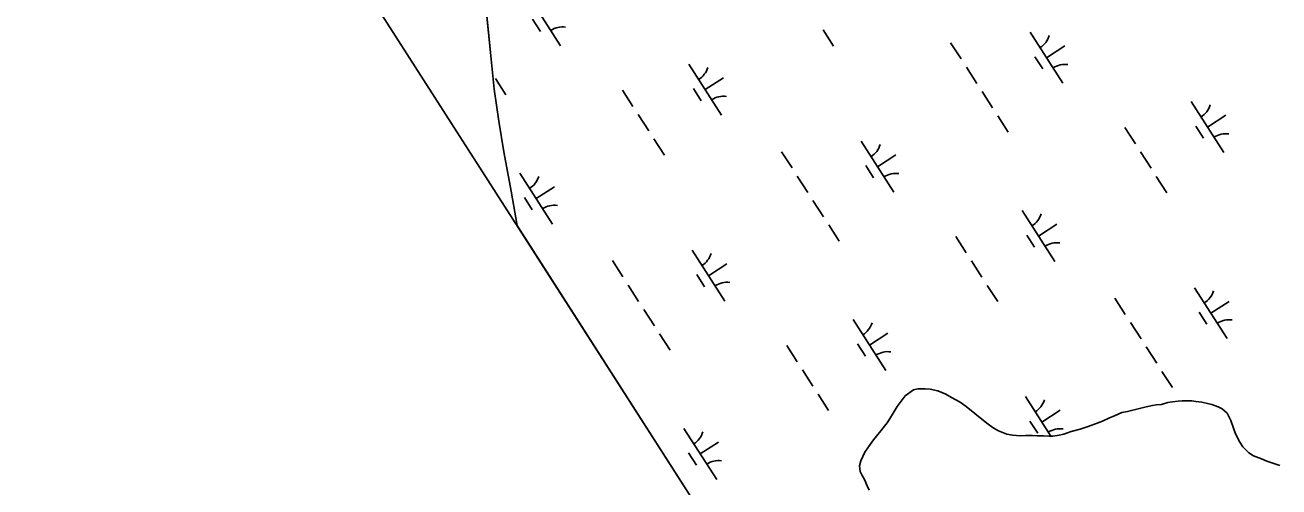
# Model space of a CAD drawing. Extents: x 3937982 to 3958556, y 219448 to 241894.
# Drawn here: x 3947474 to 3948511, y 224919 to 225300 of the extents above; entities that cross this region are included whole.
import ezdxf

# ---------------------------------------------------------------- set-up
doc = ezdxf.new("R2010")
doc.units = 0
for name, color, linetype in [('V-GRID-FRAM', 7, 'Continuous'), ('V-TOPO-SHOR', 7, 'Continuous'), ('V-WETL-SWMP', 7, 'Continuous')]:
    doc.layers.add(name, color=color, linetype=linetype)

msp = doc.modelspace()

# ---------------------------------------------------------------- linework, layer by layer
at = {"layer": 'V-GRID-FRAM'}
msp.add_lwpolyline([(3948998.173, 239513.74), (3957109.469, 226912.286), (3949780.097, 222173.81), (3941699.799, 234772.334), (3948998.173, 239513.74)], dxfattribs=at)
at = {"layer": 'V-TOPO-SHOR'}
msp.add_lwpolyline([(3947878.363, 226138.772), (3947869.312, 226009.786), (3947863.37, 225909.001), (3947853.732, 225741.836), (3947850.731, 225620.633), (3947847.48, 225508.33), (3947851.159, 225424.59), (3947852.708, 225399.511), (3947852.881, 225366.737), (3947854.314, 225325.27), (3947859.016, 225277.75), (3947862.008, 225247.418), (3947865.991, 225221.138), (3947870.171, 225195.871), (3947876.211, 225163.127), (3947881.021, 225134.784)], dxfattribs=at)
at = {"layer": 'V-WETL-SWMP'}
for p, q in [((3947859.016, 225277.75), (3947854.314, 225325.27)), ((3947889.945, 225325.477), (3947917.008, 225283.434)), ((3947893.741, 225305.325), (3947900.236, 225295.234)), ((3948134.055, 225296.45), (3948142.715, 225282.996)), ((3948239.643, 225285.923), (3948248.303, 225272.469)), ((3948305.508, 225294.518), (3948332.57, 225252.475)), ((3947862.008, 225247.418), (3947859.016, 225277.75)), ((3948309.304, 225274.366), (3948315.799, 225264.275)), ((3948319.039, 225273.496), (3948334.174, 225283.239)), ((3948023.074, 225268.179), (3948050.137, 225226.135)), ((3948252.632, 225265.742), (3948261.292, 225252.288)), ((3947863.05, 225256.34), (3947871.71, 225242.886)), ((3948036.606, 225247.157), (3948051.741, 225256.899)), ((3947865.991, 225221.138), (3947862.008, 225247.418)), ((3947968.208, 225246.782), (3947976.868, 225233.328)), ((3948026.87, 225248.026), (3948033.365, 225237.936)), ((3948265.622, 225245.562), (3948274.282, 225232.108)), ((3948438.637, 225237.219), (3948465.699, 225195.176)), ((3947981.198, 225226.601), (3947989.858, 225213.147)), ((3948278.612, 225225.381), (3948287.272, 225211.927)), ((3948452.168, 225216.198), (3948467.304, 225225.94)), ((3947870.171, 225195.871), (3947865.991, 225221.138)), ((3948383.771, 225215.822), (3948392.431, 225202.369)), ((3948442.433, 225217.067), (3948448.928, 225206.977)), ((3947994.188, 225206.42), (3948002.848, 225192.966)), ((3948165.64, 225204.488), (3948192.703, 225162.445)), ((3947876.211, 225163.127), (3947870.171, 225195.871)), ((3948099.775, 225195.894), (3948108.435, 225182.44)), ((3948179.171, 225183.467), (3948194.307, 225193.209)), ((3948396.761, 225195.642), (3948405.421, 225182.188)), ((3948169.436, 225184.336), (3948175.931, 225174.246)), ((3947883.207, 225178.149), (3947910.269, 225136.106)), ((3948112.765, 225175.713), (3948121.425, 225162.259)), ((3948409.751, 225175.461), (3948418.41, 225162.007)), ((3947881.021, 225134.784), (3947876.211, 225163.127)), ((3947896.738, 225157.128), (3947911.874, 225166.87)), ((3947887.003, 225157.997), (3947893.498, 225147.906)), ((3948125.755, 225155.532), (3948134.415, 225142.078)), ((3948298.77, 225147.19), (3948325.832, 225105.147)), ((3948248.715, 224561.488), (3947881.021, 225134.784)), ((3948138.745, 225135.351), (3948147.405, 225121.897)), ((3948312.301, 225126.168), (3948327.436, 225135.911)), ((3948243.903, 225125.793), (3948252.563, 225112.339)), ((3948302.566, 225127.037), (3948309.06, 225116.947)), ((3948025.773, 225114.459), (3948052.835, 225072.416)), ((3947959.908, 225105.864), (3947968.568, 225092.41)), ((3948039.304, 225093.437), (3948054.44, 225103.18)), ((3948256.893, 225105.612), (3948265.553, 225092.158)), ((3948029.569, 225094.307), (3948036.064, 225084.216)), ((3947972.898, 225085.683), (3947981.558, 225072.229)), ((3948269.883, 225085.431), (3948278.543, 225071.978)), ((3948441.335, 225083.5), (3948468.398, 225041.457)), ((3948375.47, 225074.905), (3948384.13, 225061.451)), ((3948454.867, 225062.478), (3948470.002, 225072.221)), ((3947985.888, 225065.503), (3947994.548, 225052.049)), ((3948158.902, 225057.16), (3948185.965, 225015.117)), ((3948445.131, 225063.347), (3948451.626, 225053.257)), ((3948172.433, 225036.139), (3948187.569, 225045.881)), ((3948388.46, 225054.724), (3948397.12, 225041.27)), ((3947998.878, 225045.322), (3948007.538, 225031.868)), ((3948104.036, 225035.763), (3948112.696, 225022.309)), ((3948162.698, 225037.008), (3948169.193, 225026.918)), ((3948401.45, 225034.543), (3948410.11, 225021.089)), ((3948117.026, 225015.583), (3948125.686, 225002.129)), ((3948414.44, 225014.363), (3948423.1, 225000.909)), ((3948130.016, 224995.402), (3948138.676, 224981.948)), ((3948202.085, 224994.074), (3948195.454, 224985.34)), ((3948208.937, 224999.168), (3948202.085, 224994.074)), ((3948212.574, 224999.997), (3948208.937, 224999.168)), ((3948218.441, 225000.028), (3948212.574, 224999.997)), ((3948222.691, 224999.646), (3948218.441, 225000.028)), ((3948228.971, 224998.263), (3948222.691, 224999.646)), ((3948235.661, 224995.668), (3948228.971, 224998.263)), ((3948240.329, 224992.86), (3948235.661, 224995.668)), ((3948195.454, 224985.34), (3948192.044, 224979.859)), ((3948247.633, 224988.852), (3948240.329, 224992.86)), ((3948252.507, 224985.439), (3948247.633, 224988.852)), ((3948259.619, 224979.609), (3948252.507, 224985.439)), ((3948301.468, 224993.47), (3948322.418, 224960.923)), ((3948401.414, 224985.011), (3948385.855, 224981.287)), ((3948406.669, 224986.051), (3948401.414, 224985.011)), ((3948409.7, 224986.674), (3948406.669, 224986.051)), ((3948413.946, 224987.101), (3948409.7, 224986.674)), ((3948419.199, 224988.545), (3948413.946, 224987.101)), ((3948423.242, 224989.173), (3948419.199, 224988.545)), ((3948427.892, 224989.804), (3948423.242, 224989.173)), ((3948431.128, 224990.024), (3948427.892, 224989.804)), ((3948434.163, 224990.04), (3948431.128, 224990.024)), ((3948439.22, 224990.067), (3948434.163, 224990.04)), ((3948442.46, 224989.477), (3948439.22, 224990.067)), ((3948447.521, 224988.897), (3948442.46, 224989.477)), ((3948452.18, 224987.91), (3948447.521, 224988.897)), ((3948455.623, 224987.118), (3948452.18, 224987.91)), ((3948460.894, 224985.123), (3948455.623, 224987.118)), ((3948464.141, 224983.319), (3948460.894, 224985.123)), ((3948189.035, 224974.988), (3948187.029, 224971.74)), ((3948192.044, 224979.859), (3948189.035, 224974.988)), ((3948264.089, 224975.991), (3948259.619, 224979.609)), ((3948270.793, 224970.766), (3948264.089, 224975.991)), ((3948305.264, 224973.318), (3948311.759, 224963.227)), ((3948314.999, 224972.449), (3948330.135, 224982.191)), ((3948365.261, 224973.288), (3948360.819, 224971.646)), ((3948371.114, 224975.949), (3948365.261, 224973.288)), ((3948375.152, 224977.589), (3948371.114, 224975.949)), ((3948381.207, 224980.251), (3948375.152, 224977.589)), ((3948385.855, 224981.287), (3948381.207, 224980.251)), ((3948468.408, 224979.903), (3948464.141, 224983.319)), ((3948471.273, 224973.646), (3948468.408, 224979.903)), ((3948473.532, 224967.386), (3948471.273, 224973.646)), ((3948019.035, 224967.131), (3948046.097, 224925.088)), ((3948181.803, 224965.238), (3948178.387, 224960.769)), ((3948183.813, 224967.677), (3948181.803, 224965.238)), ((3948187.029, 224971.74), (3948183.813, 224967.677)), ((3948274.855, 224967.753), (3948270.793, 224970.766)), ((3948279.319, 224965.349), (3948274.855, 224967.753)), ((3948286.01, 224962.552), (3948279.319, 224965.349)), ((3948339.41, 224964.655), (3948333.352, 224962.599)), ((3948346.683, 224966.716), (3948339.41, 224964.655)), ((3948353.348, 224968.775), (3948346.683, 224966.716)), ((3948360.819, 224971.646), (3948353.348, 224968.775)), ((3948475.377, 224962.743), (3948473.532, 224967.386)), ((3948478.852, 224955.882), (3948475.377, 224962.743)), ((3948032.566, 224946.109), (3948047.702, 224955.852)), ((3948175.773, 224957.721), (3948171.555, 224952.034)), ((3948178.387, 224960.769), (3948175.773, 224957.721)), ((3948290.87, 224961.768), (3948286.01, 224962.552)), ((3948297.549, 224961.196), (3948290.87, 224961.768)), ((3948301.594, 224961.42), (3948297.549, 224961.196)), ((3948307.462, 224961.249), (3948301.594, 224961.42)), ((3948311.307, 224961.067), (3948307.462, 224961.249)), ((3948316.365, 224961.093), (3948311.307, 224961.067)), ((3948321.019, 224960.916), (3948316.365, 224961.093)), ((3948324.256, 224960.933), (3948321.019, 224960.916)), ((3948329.513, 224961.568), (3948324.256, 224960.933)), ((3948333.352, 224962.599), (3948329.513, 224961.568)), ((3948481.301, 224952.051), (3948478.852, 224955.882)), ((3948022.831, 224946.978), (3948029.326, 224936.888)), ((3948168.543, 224947.567), (3948165.344, 224940.469)), ((3948171.555, 224952.034), (3948168.543, 224947.567)), ((3948486.385, 224947.02), (3948481.301, 224952.051)), ((3948490.242, 224944.613), (3948486.385, 224947.02)), ((3948496.73, 224942.017), (3948490.242, 224944.613)), ((3948501.19, 224940.219), (3948496.73, 224942.017)), ((3948165.344, 224940.469), (3948164.151, 224936.416)), ((3948164.151, 224936.416), (3948164.784, 224931.564)), ((3948164.784, 224931.564), (3948166.42, 224928.336)), ((3948507.676, 224938.028), (3948501.19, 224940.219)), ((3948511.932, 224936.635), (3948507.676, 224938.028)), ((3948166.42, 224928.336), (3948168.257, 224925.108)), ((3948168.257, 224925.108), (3948170.714, 224919.659)), ((3948170.714, 224919.659), (3948172.351, 224916.228))]:
    msp.add_line(p, q, dxfattribs=at)
for centre, start, end in [((3947918.626, 225281.358), 81.996677, 123.540335), ((3948304.288, 225296.851), 301.99668, 343.540338), ((3948021.855, 225270.511), 301.99668, 343.540338), ((3948334.188, 225250.399), 81.996677, 123.540335), ((3948051.755, 225224.06), 81.996677, 123.540335), ((3948437.418, 225239.552), 301.99668, 343.540338), ((3948164.421, 225206.821), 301.99668, 343.540338), ((3948467.318, 225193.1), 81.996677, 123.540335), ((3947881.988, 225180.482), 301.99668, 343.540338), ((3948194.321, 225160.369), 81.996677, 123.540335), ((3947911.888, 225134.03), 81.996677, 123.540335), ((3948297.55, 225149.523), 301.99668, 343.540338), ((3948327.45, 225103.071), 81.996677, 123.540335), ((3948024.554, 225116.792), 301.99668, 343.540338), ((3948054.454, 225070.34), 81.996677, 123.540335), ((3948440.116, 225085.833), 301.99668, 343.540338), ((3948470.016, 225039.381), 81.996677, 123.540335), ((3948157.683, 225059.493), 301.99668, 343.540338), ((3948187.583, 225013.041), 81.996677, 123.540335), ((3948300.249, 224995.803), 301.99668, 343.540338), ((3948017.816, 224969.464), 301.99668, 343.540338), ((3948330.149, 224949.351), 81.996677, 123.540335), ((3948047.716, 224923.012), 81.996677, 123.540335)]:
    msp.add_arc(centre, 17.623, start, end, dxfattribs=at)

doc.saveas('drawing.dxf')
